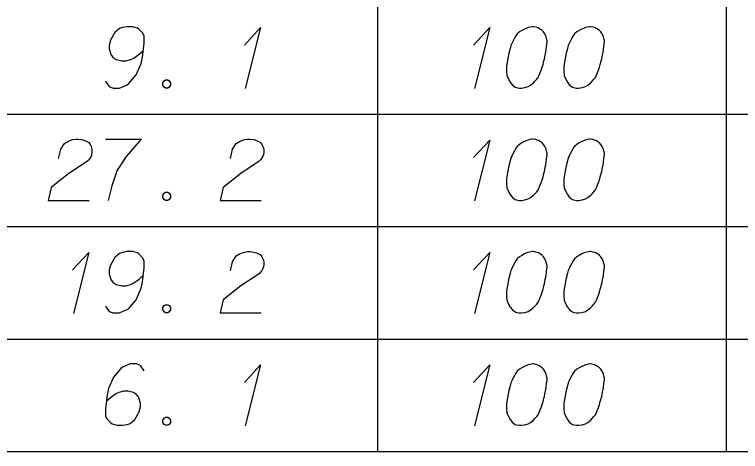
# Model space of a CAD drawing. Extents: x 2074207 to 2076812, y 516372 to 523312.
# Drawn here: x 2076621.8 to 2076678.5, y 516443.1 to 516477.3 of the extents above; entities that cross this region are included whole.
import ezdxf

# ---------------------------------------------------------------- set-up
doc = ezdxf.new("R2010")
doc.units = 0
for name, color, linetype in [('Prop DirtTable_ Soil Test Results - Outline (Major)', 7, 'Continuous'), ('Prop DirtTable_ Soil Test Results - Outline (Minor)', 7, 'Continuous'), ('Prop DirtTable_ Soil Test Results - Tx (Sample Data)', 7, 'Continuous')]:
    doc.layers.add(name, color=color, linetype=linetype)

msp = doc.modelspace()

# ---------------------------------------------------------------- linework, layer by layer
at = {"layer": 'Prop DirtTable_ Soil Test Results - Outline (Major)'}
msp.add_line((2076260.609, 516443.138), (2076811.903, 516443.138), dxfattribs=at)
at = {"layer": 'Prop DirtTable_ Soil Test Results - Outline (Minor)'}
for p, q in [((2076650.154, 516478.338), (2076650.154, 516469.538)), ((2076677.413, 516478.338), (2076677.413, 516469.538)), ((2076260.609, 516469.538), (2076811.903, 516469.538)), ((2076260.609, 516469.538), (2076811.903, 516469.538)), ((2076650.154, 516469.538), (2076650.154, 516460.738)), ((2076677.413, 516469.538), (2076677.413, 516460.738)), ((2076260.609, 516460.738), (2076811.903, 516460.738)), ((2076260.609, 516460.738), (2076811.903, 516460.738)), ((2076650.154, 516460.738), (2076650.154, 516451.938)), ((2076677.413, 516460.738), (2076677.413, 516451.938)), ((2076260.609, 516451.938), (2076811.903, 516451.938)), ((2076260.609, 516451.938), (2076811.903, 516451.938)), ((2076650.154, 516451.938), (2076650.154, 516443.138)), ((2076677.413, 516451.938), (2076677.413, 516443.138)), ((2076260.609, 516443.138), (2076811.903, 516443.138))]:
    msp.add_line(p, q, dxfattribs=at)
at = {"layer": 'Prop DirtTable_ Soil Test Results - Tx (Sample Data)'}
for points in [[(2076628.876, 516472.115), (2076629.158, 516471.7), (2076629.475, 516471.586), (2076629.969, 516471.586), (2076630.322, 516471.737), (2076630.534, 516471.813), (2076630.71, 516471.926), (2076631.274, 516472.607), (2076631.662, 516473.514), (2076631.768, 516474.005), (2076631.909, 516475.101), (2076631.909, 516475.668), (2076631.768, 516475.895), (2076631.486, 516476.197), (2076631.38, 516476.273), (2076631.027, 516476.386), (2076630.569, 516476.386), (2076630.216, 516476.311), (2076629.969, 516476.235), (2076629.616, 516475.933), (2076629.264, 516475.328), (2076629.158, 516474.95), (2076629.158, 516474.648), (2076629.334, 516474.156), (2076629.475, 516473.967), (2076629.722, 516473.816), (2076630.146, 516473.703), (2076630.463, 516473.703), (2076630.851, 516473.816), (2076631.098, 516473.929), (2076631.521, 516474.232), (2076631.733, 516474.421), (2076631.839, 516474.534)], [(2076639.74, 516474.95), (2076641.01, 516476.311), (2076639.811, 516471.548)], [(2076657.66, 516474.95), (2076658.93, 516476.311), (2076657.731, 516471.548)], [(2076662.352, 516476.386), (2076662.282, 516476.386), (2076662.07, 516476.348), (2076661.929, 516476.311), (2076661.823, 516476.273), (2076661.647, 516476.197), (2076661.435, 516476.084), (2076661.259, 516475.97), (2076661.082, 516475.819), (2076660.976, 516475.668), (2076660.871, 516475.479), (2076660.765, 516475.29), (2076660.659, 516475.063), (2076660.588, 516474.912), (2076660.518, 516474.685), (2076660.412, 516474.307), (2076660.306, 516473.741), (2076660.236, 516473.287), (2076660.236, 516472.871), (2076660.271, 516472.569), (2076660.412, 516472.229), (2076660.518, 516472.04), (2076660.694, 516471.813), (2076660.906, 516471.662), (2076661.012, 516471.624), (2076661.223, 516471.586), (2076661.4, 516471.586), (2076661.682, 516471.624), (2076661.929, 516471.7), (2076662.105, 516471.813), (2076662.352, 516472.002), (2076662.458, 516472.115), (2076662.599, 516472.266), (2076662.705, 516472.418), (2076662.775, 516472.531), (2076662.846, 516472.72), (2076662.881, 516472.796), (2076662.952, 516472.985), (2076663.022, 516473.211), (2076663.093, 516473.438), (2076663.128, 516473.589), (2076663.163, 516473.703), (2076663.199, 516473.854), (2076663.269, 516474.194), (2076663.305, 516474.383), (2076663.34, 516474.572), (2076663.375, 516474.837), (2076663.41, 516475.177), (2076663.41, 516475.29), (2076663.375, 516475.441), (2076663.34, 516475.592), (2076663.234, 516475.819), (2076663.128, 516475.97), (2076663.022, 516476.084), (2076662.881, 516476.197), (2076662.74, 516476.273), (2076662.634, 516476.311), (2076662.529, 516476.348), (2076662.352, 516476.386)], [(2076666.832, 516476.386), (2076666.762, 516476.386), (2076666.55, 516476.348), (2076666.409, 516476.311), (2076666.303, 516476.273), (2076666.127, 516476.197), (2076665.915, 516476.084), (2076665.739, 516475.97), (2076665.562, 516475.819), (2076665.456, 516475.668), (2076665.351, 516475.479), (2076665.245, 516475.29), (2076665.139, 516475.063), (2076665.068, 516474.912), (2076664.998, 516474.685), (2076664.892, 516474.307), (2076664.786, 516473.741), (2076664.716, 516473.287), (2076664.716, 516472.871), (2076664.751, 516472.569), (2076664.892, 516472.229), (2076664.998, 516472.04), (2076665.174, 516471.813), (2076665.386, 516471.662), (2076665.492, 516471.624), (2076665.703, 516471.586), (2076665.88, 516471.586), (2076666.162, 516471.624), (2076666.409, 516471.7), (2076666.585, 516471.813), (2076666.832, 516472.002), (2076666.938, 516472.115), (2076667.079, 516472.266), (2076667.185, 516472.418), (2076667.255, 516472.531), (2076667.326, 516472.72), (2076667.361, 516472.796), (2076667.432, 516472.985), (2076667.502, 516473.211), (2076667.573, 516473.438), (2076667.608, 516473.589), (2076667.643, 516473.703), (2076667.679, 516473.854), (2076667.749, 516474.194), (2076667.785, 516474.383), (2076667.82, 516474.572), (2076667.855, 516474.837), (2076667.89, 516475.177), (2076667.89, 516475.29), (2076667.855, 516475.441), (2076667.82, 516475.592), (2076667.714, 516475.819), (2076667.608, 516475.97), (2076667.502, 516476.084), (2076667.361, 516476.197), (2076667.22, 516476.273), (2076667.114, 516476.311), (2076667.009, 516476.348), (2076666.832, 516476.386)], [(2076633.567, 516472.229), (2076633.744, 516472.229), (2076633.849, 516472.153), (2076633.955, 516472.002), (2076633.955, 516471.813), (2076633.849, 516471.662), (2076633.744, 516471.586), (2076633.567, 516471.586), (2076633.461, 516471.662), (2076633.356, 516471.813), (2076633.356, 516472.002), (2076633.461, 516472.153), (2076633.567, 516472.229)], [(2076625.207, 516466.074), (2076625.383, 516466.792), (2076625.666, 516467.246), (2076625.983, 516467.435), (2076626.3, 516467.548), (2076626.547, 516467.586), (2076626.724, 516467.586), (2076627.041, 516467.548), (2076627.253, 516467.473), (2076627.359, 516467.435), (2076627.57, 516467.322), (2076627.676, 516467.17), (2076627.747, 516467.019), (2076627.782, 516466.906), (2076627.817, 516466.755), (2076627.817, 516466.566), (2076627.782, 516466.377), (2076627.747, 516466.263), (2076627.676, 516466.112), (2076627.57, 516465.961), (2076627.465, 516465.848), (2076626.018, 516464.903), (2076624.643, 516463.807), (2076624.396, 516462.786), (2076627.606, 516462.786)], [(2076628.876, 516467.586), (2076631.698, 516467.586), (2076631.521, 516467.397), (2076630.498, 516466.226), (2076629.793, 516465.167), (2076629.369, 516463.92), (2076629.087, 516462.786)], [(2076638.647, 516466.074), (2076638.823, 516466.792), (2076639.106, 516467.246), (2076639.423, 516467.435), (2076639.74, 516467.548), (2076639.987, 516467.586), (2076640.164, 516467.586), (2076640.481, 516467.548), (2076640.693, 516467.473), (2076640.799, 516467.435), (2076641.01, 516467.322), (2076641.116, 516467.17), (2076641.187, 516467.019), (2076641.222, 516466.906), (2076641.257, 516466.755), (2076641.257, 516466.566), (2076641.222, 516466.377), (2076641.187, 516466.263), (2076641.116, 516466.112), (2076641.01, 516465.961), (2076640.905, 516465.848), (2076639.458, 516464.903), (2076638.083, 516463.807), (2076637.836, 516462.786), (2076641.046, 516462.786)], [(2076662.352, 516467.586), (2076662.282, 516467.586), (2076662.07, 516467.548), (2076661.929, 516467.511), (2076661.823, 516467.473), (2076661.647, 516467.397), (2076661.435, 516467.284), (2076661.259, 516467.17), (2076661.082, 516467.019), (2076660.976, 516466.868), (2076660.871, 516466.679), (2076660.765, 516466.49), (2076660.659, 516466.263), (2076660.588, 516466.112), (2076660.518, 516465.885), (2076660.412, 516465.507), (2076660.306, 516464.941), (2076660.236, 516464.487), (2076660.236, 516464.071), (2076660.271, 516463.769), (2076660.412, 516463.429), (2076660.518, 516463.24), (2076660.694, 516463.013), (2076660.906, 516462.862), (2076661.012, 516462.824), (2076661.223, 516462.786), (2076661.4, 516462.786), (2076661.682, 516462.824), (2076661.929, 516462.9), (2076662.105, 516463.013), (2076662.352, 516463.202), (2076662.458, 516463.315), (2076662.599, 516463.466), (2076662.705, 516463.618), (2076662.775, 516463.731), (2076662.846, 516463.92), (2076662.881, 516463.996), (2076662.952, 516464.185), (2076663.022, 516464.411), (2076663.093, 516464.638), (2076663.128, 516464.789), (2076663.163, 516464.903), (2076663.199, 516465.054), (2076663.269, 516465.394), (2076663.305, 516465.583), (2076663.34, 516465.772), (2076663.375, 516466.037), (2076663.41, 516466.377), (2076663.41, 516466.49), (2076663.375, 516466.641), (2076663.34, 516466.792), (2076663.234, 516467.019), (2076663.128, 516467.17), (2076663.022, 516467.284), (2076662.881, 516467.397), (2076662.74, 516467.473), (2076662.634, 516467.511), (2076662.529, 516467.548), (2076662.352, 516467.586)], [(2076666.832, 516467.586), (2076666.762, 516467.586), (2076666.55, 516467.548), (2076666.409, 516467.511), (2076666.303, 516467.473), (2076666.127, 516467.397), (2076665.915, 516467.284), (2076665.739, 516467.17), (2076665.562, 516467.019), (2076665.456, 516466.868), (2076665.351, 516466.679), (2076665.245, 516466.49), (2076665.139, 516466.263), (2076665.068, 516466.112), (2076664.998, 516465.885), (2076664.892, 516465.507), (2076664.786, 516464.941), (2076664.716, 516464.487), (2076664.716, 516464.071), (2076664.751, 516463.769), (2076664.892, 516463.429), (2076664.998, 516463.24), (2076665.174, 516463.013), (2076665.386, 516462.862), (2076665.492, 516462.824), (2076665.703, 516462.786), (2076665.88, 516462.786), (2076666.162, 516462.824), (2076666.409, 516462.9), (2076666.585, 516463.013), (2076666.832, 516463.202), (2076666.938, 516463.315), (2076667.079, 516463.466), (2076667.185, 516463.618), (2076667.255, 516463.731), (2076667.326, 516463.92), (2076667.361, 516463.996), (2076667.432, 516464.185), (2076667.502, 516464.411), (2076667.573, 516464.638), (2076667.608, 516464.789), (2076667.643, 516464.903), (2076667.679, 516465.054), (2076667.749, 516465.394), (2076667.785, 516465.583), (2076667.82, 516465.772), (2076667.855, 516466.037), (2076667.89, 516466.377), (2076667.89, 516466.49), (2076667.855, 516466.641), (2076667.82, 516466.792), (2076667.714, 516467.019), (2076667.608, 516467.17), (2076667.502, 516467.284), (2076667.361, 516467.397), (2076667.22, 516467.473), (2076667.114, 516467.511), (2076667.009, 516467.548), (2076666.832, 516467.586)], [(2076657.66, 516466.15), (2076658.93, 516467.511), (2076657.731, 516462.748)], [(2076633.567, 516463.429), (2076633.744, 516463.429), (2076633.849, 516463.353), (2076633.955, 516463.202), (2076633.955, 516463.013), (2076633.849, 516462.862), (2076633.744, 516462.786), (2076633.567, 516462.786), (2076633.461, 516462.862), (2076633.356, 516463.013), (2076633.356, 516463.202), (2076633.461, 516463.353), (2076633.567, 516463.429)], [(2076626.3, 516457.35), (2076627.57, 516458.711), (2076626.371, 516453.948)], [(2076628.876, 516454.515), (2076629.158, 516454.1), (2076629.475, 516453.986), (2076629.969, 516453.986), (2076630.322, 516454.137), (2076630.534, 516454.213), (2076630.71, 516454.326), (2076631.274, 516455.007), (2076631.662, 516455.914), (2076631.768, 516456.405), (2076631.909, 516457.501), (2076631.909, 516458.068), (2076631.768, 516458.295), (2076631.486, 516458.597), (2076631.38, 516458.673), (2076631.027, 516458.786), (2076630.569, 516458.786), (2076630.216, 516458.711), (2076629.969, 516458.635), (2076629.616, 516458.333), (2076629.264, 516457.728), (2076629.158, 516457.35), (2076629.158, 516457.048), (2076629.334, 516456.556), (2076629.475, 516456.367), (2076629.722, 516456.216), (2076630.146, 516456.103), (2076630.463, 516456.103), (2076630.851, 516456.216), (2076631.098, 516456.329), (2076631.521, 516456.632), (2076631.733, 516456.821), (2076631.839, 516456.934)], [(2076638.647, 516457.274), (2076638.823, 516457.992), (2076639.106, 516458.446), (2076639.423, 516458.635), (2076639.74, 516458.748), (2076639.987, 516458.786), (2076640.164, 516458.786), (2076640.481, 516458.748), (2076640.693, 516458.673), (2076640.799, 516458.635), (2076641.01, 516458.522), (2076641.116, 516458.37), (2076641.187, 516458.219), (2076641.222, 516458.106), (2076641.257, 516457.955), (2076641.257, 516457.766), (2076641.222, 516457.577), (2076641.187, 516457.463), (2076641.116, 516457.312), (2076641.01, 516457.161), (2076640.905, 516457.048), (2076639.458, 516456.103), (2076638.083, 516455.007), (2076637.836, 516453.986), (2076641.046, 516453.986)], [(2076657.66, 516457.35), (2076658.93, 516458.711), (2076657.731, 516453.948)], [(2076662.352, 516458.786), (2076662.282, 516458.786), (2076662.07, 516458.748), (2076661.929, 516458.711), (2076661.823, 516458.673), (2076661.647, 516458.597), (2076661.435, 516458.484), (2076661.259, 516458.37), (2076661.082, 516458.219), (2076660.976, 516458.068), (2076660.871, 516457.879), (2076660.765, 516457.69), (2076660.659, 516457.463), (2076660.588, 516457.312), (2076660.518, 516457.085), (2076660.412, 516456.707), (2076660.306, 516456.141), (2076660.236, 516455.687), (2076660.236, 516455.271), (2076660.271, 516454.969), (2076660.412, 516454.629), (2076660.518, 516454.44), (2076660.694, 516454.213), (2076660.906, 516454.062), (2076661.012, 516454.024), (2076661.223, 516453.986), (2076661.4, 516453.986), (2076661.682, 516454.024), (2076661.929, 516454.1), (2076662.105, 516454.213), (2076662.352, 516454.402), (2076662.458, 516454.515), (2076662.599, 516454.666), (2076662.705, 516454.818), (2076662.775, 516454.931), (2076662.846, 516455.12), (2076662.881, 516455.196), (2076662.952, 516455.385), (2076663.022, 516455.611), (2076663.093, 516455.838), (2076663.128, 516455.989), (2076663.163, 516456.103), (2076663.199, 516456.254), (2076663.269, 516456.594), (2076663.305, 516456.783), (2076663.34, 516456.972), (2076663.375, 516457.237), (2076663.41, 516457.577), (2076663.41, 516457.69), (2076663.375, 516457.841), (2076663.34, 516457.992), (2076663.234, 516458.219), (2076663.128, 516458.37), (2076663.022, 516458.484), (2076662.881, 516458.597), (2076662.74, 516458.673), (2076662.634, 516458.711), (2076662.529, 516458.748), (2076662.352, 516458.786)], [(2076666.832, 516458.786), (2076666.762, 516458.786), (2076666.55, 516458.748), (2076666.409, 516458.711), (2076666.303, 516458.673), (2076666.127, 516458.597), (2076665.915, 516458.484), (2076665.739, 516458.37), (2076665.562, 516458.219), (2076665.456, 516458.068), (2076665.351, 516457.879), (2076665.245, 516457.69), (2076665.139, 516457.463), (2076665.068, 516457.312), (2076664.998, 516457.085), (2076664.892, 516456.707), (2076664.786, 516456.141), (2076664.716, 516455.687), (2076664.716, 516455.271), (2076664.751, 516454.969), (2076664.892, 516454.629), (2076664.998, 516454.44), (2076665.174, 516454.213), (2076665.386, 516454.062), (2076665.492, 516454.024), (2076665.703, 516453.986), (2076665.88, 516453.986), (2076666.162, 516454.024), (2076666.409, 516454.1), (2076666.585, 516454.213), (2076666.832, 516454.402), (2076666.938, 516454.515), (2076667.079, 516454.666), (2076667.185, 516454.818), (2076667.255, 516454.931), (2076667.326, 516455.12), (2076667.361, 516455.196), (2076667.432, 516455.385), (2076667.502, 516455.611), (2076667.573, 516455.838), (2076667.608, 516455.989), (2076667.643, 516456.103), (2076667.679, 516456.254), (2076667.749, 516456.594), (2076667.785, 516456.783), (2076667.82, 516456.972), (2076667.855, 516457.237), (2076667.89, 516457.577), (2076667.89, 516457.69), (2076667.855, 516457.841), (2076667.82, 516457.992), (2076667.714, 516458.219), (2076667.608, 516458.37), (2076667.502, 516458.484), (2076667.361, 516458.597), (2076667.22, 516458.673), (2076667.114, 516458.711), (2076667.009, 516458.748), (2076666.832, 516458.786)], [(2076633.567, 516454.629), (2076633.744, 516454.629), (2076633.849, 516454.553), (2076633.955, 516454.402), (2076633.955, 516454.213), (2076633.849, 516454.062), (2076633.744, 516453.986), (2076633.567, 516453.986), (2076633.461, 516454.062), (2076633.356, 516454.213), (2076633.356, 516454.402), (2076633.461, 516454.553), (2076633.567, 516454.629)], [(2076631.909, 516449.457), (2076631.627, 516449.873), (2076631.31, 516449.986), (2076630.816, 516449.986), (2076630.463, 516449.835), (2076630.251, 516449.759), (2076630.075, 516449.646), (2076629.511, 516448.966), (2076629.123, 516448.059), (2076629.017, 516447.567), (2076628.876, 516446.471), (2076628.876, 516445.904), (2076629.017, 516445.678), (2076629.299, 516445.375), (2076629.405, 516445.3), (2076629.758, 516445.186), (2076630.216, 516445.186), (2076630.569, 516445.262), (2076630.816, 516445.337), (2076631.169, 516445.64), (2076631.521, 516446.244), (2076631.627, 516446.622), (2076631.627, 516446.925), (2076631.451, 516447.416), (2076631.31, 516447.605), (2076631.063, 516447.756), (2076630.639, 516447.87), (2076630.322, 516447.87), (2076629.934, 516447.756), (2076629.687, 516447.643), (2076629.264, 516447.341), (2076629.052, 516447.152), (2076628.946, 516447.038)], [(2076662.352, 516449.986), (2076662.282, 516449.986), (2076662.07, 516449.948), (2076661.929, 516449.911), (2076661.823, 516449.873), (2076661.647, 516449.797), (2076661.435, 516449.684), (2076661.259, 516449.57), (2076661.082, 516449.419), (2076660.976, 516449.268), (2076660.871, 516449.079), (2076660.765, 516448.89), (2076660.659, 516448.663), (2076660.588, 516448.512), (2076660.518, 516448.285), (2076660.412, 516447.907), (2076660.306, 516447.341), (2076660.236, 516446.887), (2076660.236, 516446.471), (2076660.271, 516446.169), (2076660.412, 516445.829), (2076660.518, 516445.64), (2076660.694, 516445.413), (2076660.906, 516445.262), (2076661.012, 516445.224), (2076661.223, 516445.186), (2076661.4, 516445.186), (2076661.682, 516445.224), (2076661.929, 516445.3), (2076662.105, 516445.413), (2076662.352, 516445.602), (2076662.458, 516445.715), (2076662.599, 516445.866), (2076662.705, 516446.018), (2076662.775, 516446.131), (2076662.846, 516446.32), (2076662.881, 516446.396), (2076662.952, 516446.585), (2076663.022, 516446.811), (2076663.093, 516447.038), (2076663.128, 516447.189), (2076663.163, 516447.303), (2076663.199, 516447.454), (2076663.269, 516447.794), (2076663.305, 516447.983), (2076663.34, 516448.172), (2076663.375, 516448.437), (2076663.41, 516448.777), (2076663.41, 516448.89), (2076663.375, 516449.041), (2076663.34, 516449.192), (2076663.234, 516449.419), (2076663.128, 516449.57), (2076663.022, 516449.684), (2076662.881, 516449.797), (2076662.74, 516449.873), (2076662.634, 516449.911), (2076662.529, 516449.948), (2076662.352, 516449.986)], [(2076666.832, 516449.986), (2076666.762, 516449.986), (2076666.55, 516449.948), (2076666.409, 516449.911), (2076666.303, 516449.873), (2076666.127, 516449.797), (2076665.915, 516449.684), (2076665.739, 516449.57), (2076665.562, 516449.419), (2076665.456, 516449.268), (2076665.351, 516449.079), (2076665.245, 516448.89), (2076665.139, 516448.663), (2076665.068, 516448.512), (2076664.998, 516448.285), (2076664.892, 516447.907), (2076664.786, 516447.341), (2076664.716, 516446.887), (2076664.716, 516446.471), (2076664.751, 516446.169), (2076664.892, 516445.829), (2076664.998, 516445.64), (2076665.174, 516445.413), (2076665.386, 516445.262), (2076665.492, 516445.224), (2076665.703, 516445.186), (2076665.88, 516445.186), (2076666.162, 516445.224), (2076666.409, 516445.3), (2076666.585, 516445.413), (2076666.832, 516445.602), (2076666.938, 516445.715), (2076667.079, 516445.866), (2076667.185, 516446.018), (2076667.255, 516446.131), (2076667.326, 516446.32), (2076667.361, 516446.396), (2076667.432, 516446.585), (2076667.502, 516446.811), (2076667.573, 516447.038), (2076667.608, 516447.189), (2076667.643, 516447.303), (2076667.679, 516447.454), (2076667.749, 516447.794), (2076667.785, 516447.983), (2076667.82, 516448.172), (2076667.855, 516448.437), (2076667.89, 516448.777), (2076667.89, 516448.89), (2076667.855, 516449.041), (2076667.82, 516449.192), (2076667.714, 516449.419), (2076667.608, 516449.57), (2076667.502, 516449.684), (2076667.361, 516449.797), (2076667.22, 516449.873), (2076667.114, 516449.911), (2076667.009, 516449.948), (2076666.832, 516449.986)], [(2076639.74, 516448.55), (2076641.01, 516449.911), (2076639.811, 516445.148)], [(2076657.66, 516448.55), (2076658.93, 516449.911), (2076657.731, 516445.148)], [(2076633.567, 516445.829), (2076633.744, 516445.829), (2076633.849, 516445.753), (2076633.955, 516445.602), (2076633.955, 516445.413), (2076633.849, 516445.262), (2076633.744, 516445.186), (2076633.567, 516445.186), (2076633.461, 516445.262), (2076633.356, 516445.413), (2076633.356, 516445.602), (2076633.461, 516445.753), (2076633.567, 516445.829)]]:
    msp.add_lwpolyline(points, dxfattribs=at)

doc.saveas('drawing.dxf')
